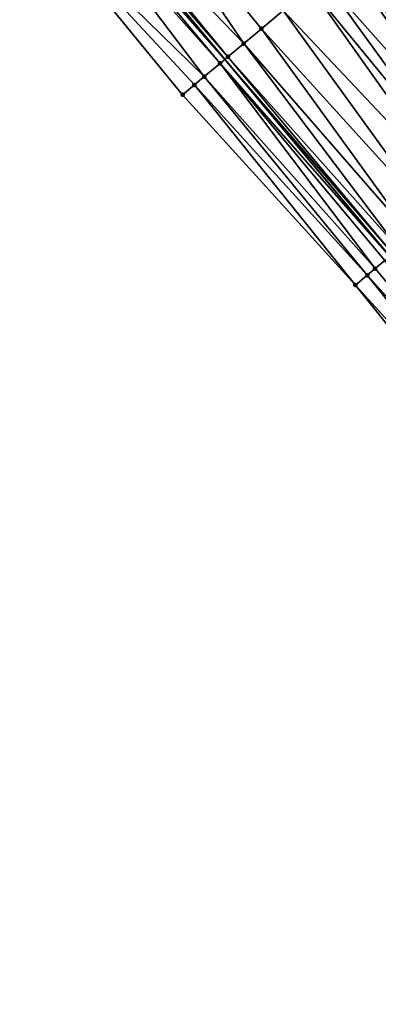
# Model space of a CAD drawing. Header units: feet. Extents: x 2004186 to 2014793, y 836912 to 864902.
# Tile 475 of 656: x 2007362 to 2007390, y 851927 to 852004. Entities that reach past the tile are written whole.
import ezdxf

# ---------------------------------------------------------------- set-up
doc = ezdxf.new("R2010")
doc.units = ezdxf.units.FT
doc.header["$LTSCALE"] = 100
doc.header["$MEASUREMENT"] = 0
for name, color, linetype, lineweight in [('EP_Travel Lane', 5, 'Continuous', 40), ('Road Shots', 4, 'Continuous', 200), ('Road X-Section', 30, 'Continuous', 13)]:
    doc.layers.add(name, color=color, linetype=linetype, lineweight=lineweight)
doc.layers.add('I-77 SB_MM21-27-Surface-Border', color=7, linetype='Continuous')
doc.layers.add('I-77 SB_MM21-27-Surface-TIN', color=7, linetype='Continuous')

msp = doc.modelspace()

# ---------------------------------------------------------------- linework, layer by layer
at = {"layer": 'EP_Travel Lane'}
msp.add_polyline3d([(2007570.793330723, 851771.014521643, 434.817005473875), (2007557.86489253, 851786.2741778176, 434.8509902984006), (2007544.936497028, 851801.5337836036, 434.915286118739), (2007532.05063319, 851816.850676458, 434.9944426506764), (2007519.212721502, 851832.1865921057, 435.0379682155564), (2007506.374905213, 851847.5223937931, 435.1133429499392), (2007493.5371169, 851862.8581620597, 435.1980239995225), (2007480.699472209, 851878.1937587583, 435.3306054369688), (2007467.861817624, 851893.5293672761, 435.4598719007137), (2007455.024251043, 851908.8648706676, 435.6185170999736), (2007442.186681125, 851924.2003780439, 435.7760287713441), (2007429.332880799, 851939.5554357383, 435.9316822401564), (2007416.495602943, 851954.891014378, 436.0893727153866), (2007403.658229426, 851970.2267072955, 436.2248801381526), (2007390.821034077, 851985.562187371, 436.4016694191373), (2007377.983800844, 852000.8977127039, 436.5696962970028), (2007365.146606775, 852016.2331912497, 436.746768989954)], dxfattribs=at)
at = {"layer": 'I-77 SB_MM21-27-Surface-Border', "color": 3, "linetype": 'ByBlock', "lineweight": -2}
msp.add_polyline3d([(2007568.599676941, 851769.1657998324, 434.793076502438), (2007555.863779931, 851784.58773051, 434.8261248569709), (2007542.516219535, 851799.4940373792, 434.901223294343), (2007529.319505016, 851814.5548996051, 434.9846736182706), (2007516.143906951, 851829.6069673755, 435.0253286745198), (2007503.274639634, 851844.9162539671, 435.1132913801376), (2007490.405418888, 851860.2254851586, 435.216715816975), (2007477.383172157, 851875.4059411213, 435.3428858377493), (2007464.360932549, 851890.5863886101, 435.4714047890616), (2007451.338743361, 851905.7667761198, 435.6167385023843), (2007438.469698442, 851921.0757981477, 435.7786532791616), (2007426.050253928, 851936.8071358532, 435.9688119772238), (2007412.905939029, 851951.8856906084, 436.1259388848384), (2007400.681674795, 851967.7346392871, 436.2607944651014), (2007388.151000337, 851983.3264634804, 436.4663909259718), (2007374.70008124, 851998.148125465, 436.6493122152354), (2007362.015852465, 852013.6118045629, 436.8093653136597)], dxfattribs=at)
at = {"layer": 'I-77 SB_MM21-27-Surface-TIN', "color": 128, "linetype": 'ByBlock', "lineweight": -2}
for points in [[(2007368.149481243, 852018.7478146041, 436.6513049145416), (2007365.542741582, 852016.5649475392, 436.7306575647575), (2007379.453702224, 852002.1284631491, 436.5404014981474)], [(2007368.149481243, 852018.7478146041, 436.6513049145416), (2007380.833741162, 852003.2840983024, 436.4984575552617), (2007382.520497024, 852004.69649157, 436.4568295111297)], [(2007368.149481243, 852018.7478146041, 436.6513049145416), (2007379.453702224, 852002.1284631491, 436.5404014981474), (2007380.833741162, 852003.2840983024, 436.4984575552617)], [(2007364.776087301, 852015.9228873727, 436.7618385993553), (2007377.983800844, 852000.8977127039, 436.5696962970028), (2007365.146606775, 852016.2331912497, 436.746768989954)], [(2007365.542741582, 852016.5649475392, 436.7306575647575), (2007365.146606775, 852016.2331912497, 436.746768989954), (2007378.226936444, 852001.101308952, 436.562744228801)], [(2007378.226936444, 852001.101308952, 436.562744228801), (2007365.146606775, 852016.2331912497, 436.746768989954), (2007377.983800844, 852000.8977127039, 436.5696962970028)], [(2007365.542741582, 852016.5649475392, 436.7306575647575), (2007378.226936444, 852001.101308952, 436.562744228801), (2007379.453702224, 852002.1284631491, 436.5404014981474)], [(2007364.316088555, 852015.5376586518, 436.779116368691), (2007362.015852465, 852013.6118045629, 436.8093653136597), (2007376.386854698, 851999.5604977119, 436.6117603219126)], [(2007364.776087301, 852015.9228873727, 436.7618385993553), (2007364.316088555, 852015.5376586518, 436.779116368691), (2007377.613581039, 852000.5876990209, 436.5802821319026)], [(2007364.316088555, 852015.5376586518, 436.779116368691), (2007376.386854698, 851999.5604977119, 436.6117603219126), (2007377.613581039, 852000.5876990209, 436.5802821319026)], [(2007364.776087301, 852015.9228873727, 436.7618385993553), (2007377.613581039, 852000.5876990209, 436.5802821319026), (2007377.983800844, 852000.8977127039, 436.5696962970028)], [(2007362.015852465, 852013.6118045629, 436.8093653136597), (2007375.62014085, 851998.9185087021, 436.629144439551), (2007376.386854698, 851999.5604977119, 436.6117603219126)], [(2007362.015852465, 852013.6118045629, 436.8093653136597), (2007374.70008124, 851998.148125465, 436.6493122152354), (2007375.62014085, 851998.9185087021, 436.629144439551)], [(2007390.187719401, 852011.1162814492, 436.3024216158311), (2007388.960957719, 852010.0891223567, 436.3257136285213), (2007402.565309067, 851995.3957512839, 436.1600624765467)], [(2007388.960957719, 852010.0891223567, 436.3257136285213), (2007387.88756919, 852009.190324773, 436.3525664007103), (2007401.64522853, 851994.6253930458, 436.1753814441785)], [(2007388.960957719, 852010.0891223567, 436.3257136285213), (2007401.64522853, 851994.6253930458, 436.1753814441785), (2007402.565309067, 851995.3957512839, 436.1600624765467)], [(2007387.274195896, 852008.6767362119, 436.3659605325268), (2007385.587370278, 852007.2644262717, 436.3914305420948), (2007398.885010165, 851992.3142905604, 436.226723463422)], [(2007387.274195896, 852008.6767362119, 436.3659605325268), (2007400.41848609, 851993.5982109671, 436.2031289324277), (2007387.580882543, 852008.9335304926, 436.3592634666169)], [(2007387.274195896, 852008.6767362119, 436.3659605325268), (2007399.805114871, 851993.0846199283, 436.21700267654), (2007400.41848609, 851993.5982109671, 436.2031289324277)], [(2007387.274195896, 852008.6767362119, 436.3659605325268), (2007398.885010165, 851992.3142905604, 436.226723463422), (2007399.805114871, 851993.0846199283, 436.21700267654)], [(2007387.88756919, 852009.190324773, 436.3525664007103), (2007387.580882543, 852008.9335304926, 436.3592634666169), (2007400.41848609, 851993.5982109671, 436.2031289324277)], [(2007387.88756919, 852009.190324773, 436.3525664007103), (2007400.41848609, 851993.5982109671, 436.2031289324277), (2007401.64522853, 851994.6253930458, 436.1753814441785)], [(2007385.587370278, 852007.2644262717, 436.3914305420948), (2007384.667287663, 852006.4940705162, 436.4062693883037), (2007397.351547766, 851991.0303539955, 436.2534510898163)], [(2007385.587370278, 852007.2644262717, 436.3914305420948), (2007397.351547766, 851991.0303539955, 436.2534510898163), (2007398.885010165, 851992.3142905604, 436.226723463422)], [(2007384.667287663, 852006.4940705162, 436.4062693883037), (2007382.520497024, 852004.69649157, 436.4568295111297), (2007396.278158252, 851990.1315575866, 436.2800745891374)], [(2007384.667287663, 852006.4940705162, 436.4062693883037), (2007396.278158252, 851990.1315575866, 436.2800745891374), (2007397.351547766, 851991.0303539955, 436.2534510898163)], [(2007382.520497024, 852004.69649157, 436.4568295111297), (2007380.833741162, 852003.2840983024, 436.4984575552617), (2007394.284676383, 851988.4624170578, 436.3192793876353)], [(2007382.520497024, 852004.69649157, 436.4568295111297), (2007394.284676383, 851988.4624170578, 436.3192793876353), (2007396.278158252, 851990.1315575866, 436.2800745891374)], [(2007380.833741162, 852003.2840983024, 436.4984575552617), (2007379.453702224, 852002.1284631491, 436.5404014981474), (2007392.597904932, 851987.0500424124, 436.3572940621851)], [(2007380.833741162, 852003.2840983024, 436.4984575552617), (2007392.597904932, 851987.0500424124, 436.3572940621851), (2007394.284676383, 851988.4624170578, 436.3192793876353)], [(2007379.453702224, 852002.1284631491, 436.5404014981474), (2007378.226936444, 852001.101308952, 436.562744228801), (2007391.524501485, 851986.1512626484, 436.3806899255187)], [(2007379.453702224, 852002.1284631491, 436.5404014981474), (2007391.524501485, 851986.1512626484, 436.3806899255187), (2007392.597904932, 851987.0500424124, 436.3572940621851)], [(2007377.613581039, 852000.5876990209, 436.5802821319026), (2007390.821034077, 851985.562187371, 436.4016694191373), (2007377.983800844, 852000.8977127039, 436.5696962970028)], [(2007378.226936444, 852001.101308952, 436.562744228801), (2007377.983800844, 852000.8977127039, 436.5696962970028), (2007391.064479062, 851985.7660622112, 436.3924831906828)], [(2007391.064479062, 851985.7660622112, 436.3924831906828), (2007377.983800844, 852000.8977127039, 436.5696962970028), (2007390.821034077, 851985.562187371, 436.4016694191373)], [(2007378.226936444, 852001.101308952, 436.562744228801), (2007391.064479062, 851985.7660622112, 436.3924831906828), (2007391.524501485, 851986.1512626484, 436.3806899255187)], [(2007377.613581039, 852000.5876990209, 436.5802821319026), (2007376.386854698, 851999.5604977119, 436.6117603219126), (2007389.684473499, 851984.6103871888, 436.4421562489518)], [(2007377.613581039, 852000.5876990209, 436.5802821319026), (2007390.451147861, 851985.2524233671, 436.415626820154), (2007390.821034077, 851985.562187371, 436.4016694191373)], [(2007377.613581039, 852000.5876990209, 436.5802821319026), (2007389.684473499, 851984.6103871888, 436.4421562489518), (2007390.451147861, 851985.2524233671, 436.415626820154)], [(2007376.386854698, 851999.5604977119, 436.6117603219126), (2007375.62014085, 851998.9185087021, 436.629144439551), (2007389.071102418, 851984.0967959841, 436.4560620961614)], [(2007376.386854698, 851999.5604977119, 436.6117603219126), (2007389.071102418, 851984.0967959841, 436.4560620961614), (2007389.684473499, 851984.6103871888, 436.4421562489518)], [(2007375.62014085, 851998.9185087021, 436.629144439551), (2007374.70008124, 851998.148125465, 436.6493122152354), (2007388.151000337, 851983.3264634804, 436.4663909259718)], [(2007375.62014085, 851998.9185087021, 436.629144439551), (2007388.151000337, 851983.3264634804, 436.4663909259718), (2007389.071102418, 851984.0967959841, 436.4560620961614)], [(2007390.451147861, 851985.2524233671, 436.415626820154), (2007389.684473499, 851984.6103871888, 436.4421562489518), (2007402.521912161, 851969.2752646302, 436.2478281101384)], [(2007389.071102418, 851984.0967959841, 436.4560620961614), (2007388.151000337, 851983.3264634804, 436.4663909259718), (2007401.601808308, 851968.5049342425, 436.2577466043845)], [(2007389.684473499, 851984.6103871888, 436.4421562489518), (2007389.071102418, 851984.0967959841, 436.4560620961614), (2007402.521912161, 851969.2752646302, 436.2478281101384)], [(2007389.071102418, 851984.0967959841, 436.4560620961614), (2007401.601808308, 851968.5049342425, 436.2577466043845), (2007402.521912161, 851969.2752646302, 436.2478281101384)], [(2007388.151000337, 851983.3264634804, 436.4663909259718), (2007400.681674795, 851967.7346392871, 436.2607944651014), (2007401.601808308, 851968.5049342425, 436.2577466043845)]]:
    msp.add_3dface(points, dxfattribs=at)
at = {"layer": 'Road Shots', "lineweight": 100}
for p in [(2007380.833741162, 852003.2840983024, 436.4984575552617), (2007379.453702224, 852002.1284631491, 436.5404014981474), (2007378.226936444, 852001.101308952, 436.562744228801), (2007377.613581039, 852000.5876990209, 436.5802821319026), (2007376.386854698, 851999.5604977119, 436.6117603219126), (2007375.62014085, 851998.9185087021, 436.629144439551), (2007374.70008124, 851998.148125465, 436.6493122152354), (2007389.071102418, 851984.0967959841, 436.4560620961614), (2007389.684473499, 851984.6103871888, 436.4421562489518), (2007388.151000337, 851983.3264634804, 436.4663909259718)]:
    msp.add_point(p, dxfattribs=at)
at = {"layer": 'Road X-Section', "extrusion": (-0.641884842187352, 0.766771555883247, 0.006725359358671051), "elevation": -635212.5103011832, "flags": 128}
msp.add_lwpolyline([(-2086129.697710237, 4708.788204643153), (-2086130.897710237, 4708.768036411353), (-2086131.897710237, 4708.750651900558), (-2086133.497710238, 4708.719172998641), (-2086134.297710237, 4708.701634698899), (-2086135.897710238, 4708.679291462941), (-2086137.697710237, 4708.63734657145), (-2086139.897710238, 4708.59571758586), (-2086142.697710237, 4708.545156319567), (-2086143.897710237, 4708.530317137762), (-2086146.097710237, 4708.504846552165), (-2086146.897710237, 4708.491452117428), (-2086148.297710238, 4708.464598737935), (-2086149.897710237, 4708.441306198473), (-2086151.497710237, 4708.42449955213), (-2086154.897710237, 4708.370410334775), (-2086156.697710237, 4708.342782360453), (-2086157.297710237, 4708.334093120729), (-2086157.697710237, 4708.322830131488), (-2086158.497710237, 4708.290121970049), (-2086159.297710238, 4708.253881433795), (-2086160.297710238, 4708.200264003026), (-2086160.697710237, 4708.177035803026)], dxfattribs=at)
at = {"layer": 'Road X-Section', "extrusion": (-0.6418848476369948, 0.766771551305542, 0.006725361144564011), "elevation": -635232.525140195, "flags": 128}
msp.add_lwpolyline([(-2086130.493189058, 4708.74102378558), (-2086131.693189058, 4708.730694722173), (-2086132.493189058, 4708.716788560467), (-2086133.493189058, 4708.69025853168), (-2086134.293189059, 4708.667114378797), (-2086134.893189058, 4708.655320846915), (-2086136.293189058, 4708.63192445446), (-2086138.493189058, 4708.593908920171), (-2086141.093189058, 4708.554703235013), (-2086142.493189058, 4708.528079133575), (-2086144.493189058, 4708.50135090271), (-2086145.693189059, 4708.491629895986), (-2086148.093189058, 4708.450007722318), (-2086149.293189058, 4708.434688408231), (-2086152.093189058, 4708.409908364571), (-2086153.493189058, 4708.391356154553), (-2086156.493189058, 4708.348286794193), (-2086157.893189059, 4708.32178125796), (-2086158.493189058, 4708.304660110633), (-2086158.893189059, 4708.287832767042), (-2086160.493189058, 4708.204506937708)], dxfattribs=at)

doc.saveas('drawing.dxf')
